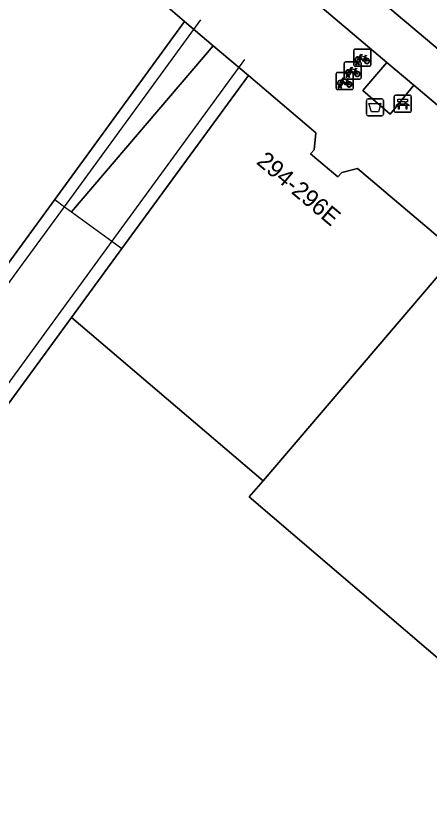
# Model space of a CAD drawing. Extents: x 162344 to 162869, y 381217 to 381818.
# Drawn here: x 162753.52 to 162777.73, y 381543.17 to 381590.29 of the extents above; entities that cross this region are included whole.
import ezdxf

# ---------------------------------------------------------------- set-up
doc = ezdxf.new("R2010")
doc.units = 0
for name, color, linetype in [('IMGEO_Afvalbak', 7, 'Continuous'), ('IMGEO_Bank', 7, 'Continuous'), ('IMGEO_Berm_open', 7, 'Continuous'), ('IMGEO_Fietsenrek', 7, 'Continuous'), ('IMGEO_Fietspad_gesloten', 7, 'Continuous'), ('IMGEO_Groenvoorziening', 7, 'Continuous'), ('IMGEO_Lijnafwatering', 7, 'Continuous'), ('IMGEO_Pand', 7, 'Continuous'), ('IMGEO_Pand_nummerreeks', 7, 'Continuous'), ('IMGEO_Pand_overbouw', 7, 'Continuous'), ('IMGEO_Voetpad_open', 7, 'Continuous')]:
    doc.layers.add(name, color=color, linetype=linetype)

msp = doc.modelspace()

# ---------------------------------------------------------------- linework, layer by layer
at = {"layer": 'IMGEO_Afvalbak'}
for p, q in [((162774.022, 381584.559), (162774.022, 381585.359)), ((162774.022, 381585.359), (162774.022, 381584.559)), ((162774.122, 381585.459), (162774.912, 381585.459)), ((162774.912, 381585.459), (162774.122, 381585.459)), ((162775.012, 381585.359), (162775.012, 381584.559)), ((162775.012, 381584.559), (162775.012, 381585.359)), ((162774.912, 381584.459), (162774.122, 381584.459)), ((162774.122, 381584.459), (162774.912, 381584.459))]:
    msp.add_line(p, q, dxfattribs=at)
msp.add_lwpolyline([(162774.165, 381585.173), (162774.869, 381585.173), (162774.72, 381584.703), (162774.314, 381584.703), (162774.165, 381585.173)], dxfattribs=at)
for centre, start, end in [((162774.122, 381585.359), 90, 180), ((162774.122, 381585.359), 90, 180), ((162774.912, 381585.359), 0, 90), ((162774.912, 381585.359), 360, 90), ((162774.122, 381584.559), 180, 270), ((162774.122, 381584.559), 180, 270), ((162774.912, 381584.559), 270, 0), ((162774.912, 381584.559), 270, 0)]:
    msp.add_arc(centre, 0.1, start, end, dxfattribs=at)
at = {"layer": 'IMGEO_Bank'}
for p, q in [((162775.712, 381585.666), (162776.553, 381585.666)), ((162776.553, 381585.666), (162775.712, 381585.666)), ((162775.637, 381584.741), (162775.637, 381585.582)), ((162775.637, 381585.582), (162775.637, 381584.741)), ((162775.946, 381585.172), (162775.946, 381585.278)), ((162775.99, 381585.278), (162775.99, 381585.172)), ((162776.278, 381585.284), (162775.996, 381585.284)), ((162775.996, 381585.166), (162776.278, 381585.166)), ((162776.284, 381585.172), (162776.284, 381585.278)), ((162776.328, 381585.278), (162776.328, 381585.172)), ((162776.637, 381585.591), (162776.637, 381584.75)), ((162776.637, 381584.75), (162776.637, 381585.591)), ((162776.562, 381584.666), (162775.721, 381584.666)), ((162775.721, 381584.666), (162776.562, 381584.666)), ((162776.334, 381585.064), (162775.941, 381585.064))]:
    msp.add_line(p, q, dxfattribs=at)
for points in [[(162775.884, 381585.064), (162775.742, 381585.064), (162775.854, 381585.166), (162775.94, 381585.166)], [(162775.94, 381585.284), (162775.854, 381585.284), (162775.854, 381585.445), (162776.417, 381585.445), (162776.417, 381585.284), (162776.334, 381585.284)], [(162776.334, 381585.166), (162776.417, 381585.166), (162776.529, 381585.064), (162776.39, 381585.064)], [(162775.934, 381585.057), (162775.934, 381584.85), (162775.891, 381584.85), (162775.891, 381585.057)], [(162776.384, 381585.057), (162776.384, 381584.85), (162776.34, 381584.85), (162776.34, 381585.057)]]:
    msp.add_lwpolyline(points, dxfattribs=at)
for centre, radius, start, end in [((162775.715, 381585.588), 0.0779, 92.4484, 184.2845), ((162775.715, 381585.588), 0.0779, 92.4484, 184.2845), ((162776.559, 381585.588), 0.0779, 2.4484, 94.2845), ((162776.559, 381585.588), 0.0779, 2.4484, 94.2845), ((162775.939, 381585.277), 0.00671, 2.8957, 87.1043), ((162775.939, 381585.173), 0.00671, 272.8957, 357.1043), ((162775.996, 381585.277), 0.00671, 92.8957, 177.1043), ((162775.996, 381585.173), 0.00671, 182.8957, 267.1043), ((162776.278, 381585.277), 0.00671, 2.8957, 87.1043), ((162776.278, 381585.173), 0.00671, 272.8957, 357.1043), ((162776.335, 381585.277), 0.00671, 92.8957, 177.1043), ((162776.335, 381585.173), 0.00671, 182.8957, 267.1043), ((162775.715, 381584.744), 0.0779, 182.4484, 274.2845), ((162775.715, 381584.744), 0.0779, 182.4484, 274.2845), ((162775.884, 381585.057), 0.00671, 2.8957, 87.1043), ((162775.941, 381585.057), 0.00671, 92.8957, 177.1043), ((162776.333, 381585.057), 0.00671, 2.8957, 87.1043), ((162776.39, 381585.057), 0.00671, 92.8957, 177.1043), ((162776.559, 381584.744), 0.0779, 272.4484, 4.2845), ((162776.559, 381584.744), 0.0779, 272.4484, 4.2845)]:
    msp.add_arc(centre, radius, start, end, dxfattribs=at)
at = {"layer": 'IMGEO_Berm_open'}
msp.add_lwpolyline([(162768.998, 381596.139), (162779.07, 381587.644), (162780.066, 381588.786), (162783.276, 381586.084), (162782.289, 381584.929), (162796.513, 381572.933), (162797.434, 381573.995), (162800.73, 381571.194), (162799.811, 381570.151), (162817.483, 381555.246), (162818.312, 381556.207), (162821.494, 381553.502), (162820.68, 381552.549), (162830.443, 381544.315), (162836.448, 381539.154), (162837.376, 381538.357), (162839.907, 381540.707), (162839.091, 381541.586), (162838.728, 381541.25), (162837.356, 381539.976)], dxfattribs=at)
at = {"layer": 'IMGEO_Fietsenrek'}
for p, q in [((162773.276, 381587.443), (162773.276, 381588.284)), ((162773.276, 381588.284), (162773.276, 381587.443)), ((162773.351, 381588.368), (162774.192, 381588.368)), ((162774.192, 381588.368), (162773.351, 381588.368)), ((162774.276, 381588.293), (162774.276, 381587.452)), ((162774.276, 381587.452), (162774.276, 381588.293)), ((162772.71, 381586.686), (162772.71, 381587.527)), ((162772.71, 381587.527), (162772.71, 381586.686)), ((162772.785, 381587.611), (162773.626, 381587.611)), ((162773.626, 381587.611), (162772.785, 381587.611)), ((162773.403, 381587.452), (162773.442, 381587.612)), ((162773.472, 381587.6), (162773.437, 381587.452)), ((162773.514, 381587.624), (162773.513, 381587.628)), ((162773.555, 381587.452), (162773.521, 381587.594)), ((162773.545, 381587.635), (162773.546, 381587.628)), ((162773.553, 381587.598), (162773.588, 381587.452)), ((162773.71, 381587.536), (162773.71, 381586.695)), ((162773.71, 381586.695), (162773.71, 381587.536)), ((162773.963, 381587.917), (162773.999, 381587.822)), ((162774.201, 381587.368), (162773.36, 381587.368)), ((162773.36, 381587.368), (162774.201, 381587.368)), ((162773.397, 381587.16), (162773.433, 381587.065)), ((162773.437, 381587.452), (162773.403, 381587.452)), ((162773.588, 381587.452), (162773.555, 381587.452)), ((162772.24, 381586.072), (162772.24, 381586.913)), ((162772.24, 381586.913), (162772.24, 381586.072)), ((162772.315, 381586.997), (162773.156, 381586.997)), ((162773.156, 381586.997), (162772.315, 381586.997)), ((162773.635, 381586.611), (162772.794, 381586.611)), ((162772.794, 381586.611), (162773.635, 381586.611)), ((162772.837, 381586.695), (162772.876, 381586.855)), ((162772.871, 381586.695), (162772.837, 381586.695)), ((162772.906, 381586.843), (162772.871, 381586.695)), ((162772.927, 381586.546), (162772.963, 381586.451)), ((162772.948, 381586.867), (162772.947, 381586.871)), ((162772.989, 381586.695), (162772.955, 381586.837)), ((162772.979, 381586.878), (162772.98, 381586.871)), ((162772.987, 381586.841), (162773.022, 381586.695)), ((162773.022, 381586.695), (162772.989, 381586.695)), ((162773.24, 381586.922), (162773.24, 381586.081)), ((162773.24, 381586.081), (162773.24, 381586.922)), ((162772.367, 381586.081), (162772.406, 381586.241)), ((162772.401, 381586.081), (162772.367, 381586.081)), ((162772.436, 381586.229), (162772.401, 381586.081)), ((162772.478, 381586.253), (162772.477, 381586.257)), ((162772.519, 381586.081), (162772.485, 381586.223)), ((162772.509, 381586.264), (162772.51, 381586.257)), ((162772.517, 381586.227), (162772.552, 381586.081)), ((162772.552, 381586.081), (162772.519, 381586.081)), ((162773.165, 381585.997), (162772.324, 381585.997)), ((162772.324, 381585.997), (162773.165, 381585.997))]:
    msp.add_line(p, q, dxfattribs=at)
for points in [[(162773.589, 381587.894), (162773.684, 381588.058), (162773.77, 381588.044), (162773.772, 381588.035), (162773.716, 381588.024), (162773.689, 381587.979), (162773.945, 381587.938)], [(162773.945, 381587.938), (162773.97, 381587.987), (162773.964, 381587.991), (162773.941, 381587.995), (162773.929, 381588.002), (162773.928, 381588.005), (162773.93, 381588.01), (162774.025, 381587.995), (162774.027, 381587.985), (162774.017, 381587.972), (162774.005, 381587.966), (162773.991, 381587.972), (162773.963, 381587.917)], [(162773.61, 381587.842), (162773.558, 381587.752), (162773.518, 381587.727), (162773.519, 381587.774), (162773.574, 381587.868)], [(162773.885, 381587.65), (162773.835, 381587.65), (162773.644, 381587.901), (162773.625, 381587.869)], [(162773.932, 381587.913), (162773.675, 381587.954), (162773.658, 381587.925), (162773.825, 381587.705), (162773.932, 381587.913)], [(162773.98, 381587.815), (162773.95, 381587.892), (162773.841, 381587.674), (162773.884, 381587.674)], [(162773.914, 381587.674), (162774.034, 381587.673), (162773.99, 381587.787)], [(162774.01, 381587.794), (162774.065, 381587.649), (162773.915, 381587.649)], [(162773.044, 381587.085), (162772.992, 381586.995), (162772.952, 381586.97), (162772.953, 381587.017), (162773.008, 381587.111)], [(162773.023, 381587.137), (162773.118, 381587.301), (162773.204, 381587.287), (162773.206, 381587.278), (162773.15, 381587.267), (162773.123, 381587.222), (162773.379, 381587.181)], [(162773.319, 381586.893), (162773.269, 381586.893), (162773.078, 381587.144), (162773.059, 381587.112)], [(162773.366, 381587.156), (162773.109, 381587.197), (162773.092, 381587.168), (162773.259, 381586.948), (162773.366, 381587.156)], [(162773.414, 381587.058), (162773.384, 381587.135), (162773.275, 381586.917), (162773.318, 381586.917)], [(162773.348, 381586.917), (162773.468, 381586.916), (162773.424, 381587.03)], [(162773.444, 381587.037), (162773.499, 381586.892), (162773.349, 381586.892)], [(162773.379, 381587.181), (162773.404, 381587.23), (162773.398, 381587.234), (162773.375, 381587.238), (162773.363, 381587.245), (162773.362, 381587.248), (162773.364, 381587.253), (162773.459, 381587.238), (162773.461, 381587.228), (162773.451, 381587.215), (162773.439, 381587.209), (162773.425, 381587.215), (162773.397, 381587.16)], [(162772.553, 381586.523), (162772.648, 381586.687), (162772.734, 381586.673), (162772.736, 381586.664), (162772.68, 381586.653), (162772.653, 381586.608), (162772.909, 381586.567)], [(162772.896, 381586.542), (162772.639, 381586.583), (162772.622, 381586.554), (162772.789, 381586.334), (162772.896, 381586.542)], [(162772.909, 381586.567), (162772.934, 381586.616), (162772.928, 381586.62), (162772.905, 381586.624), (162772.893, 381586.631), (162772.892, 381586.634), (162772.894, 381586.639), (162772.989, 381586.624), (162772.991, 381586.614), (162772.981, 381586.601), (162772.969, 381586.595), (162772.955, 381586.601), (162772.927, 381586.546)], [(162772.574, 381586.471), (162772.522, 381586.381), (162772.482, 381586.356), (162772.483, 381586.403), (162772.538, 381586.497)], [(162772.849, 381586.279), (162772.799, 381586.279), (162772.608, 381586.53), (162772.589, 381586.498)], [(162772.944, 381586.444), (162772.914, 381586.521), (162772.805, 381586.303), (162772.848, 381586.303)], [(162772.878, 381586.303), (162772.998, 381586.302), (162772.954, 381586.416)], [(162772.974, 381586.423), (162773.029, 381586.278), (162772.879, 381586.278)]]:
    msp.add_lwpolyline(points, dxfattribs=at)
for centre, radius, start, end in [((162773.354, 381588.29), 0.0779, 92.4484, 184.2845), ((162773.354, 381588.29), 0.0779, 92.4484, 184.2845), ((162774.198, 381588.29), 0.0779, 2.4484, 94.2845), ((162774.198, 381588.29), 0.0779, 2.4484, 94.2845), ((162772.788, 381587.533), 0.0779, 92.4484, 184.2845), ((162772.788, 381587.533), 0.0779, 92.4484, 184.2845), ((162773.516, 381587.753), 0.159, 62.6766, 242.1369), ((162773.516, 381587.753), 0.129, 63.3192, 238.903), ((162773.496, 381587.624), 0.0499, 12.8025, 158.6934), ((162773.516, 381587.753), 0.159, 253.9967, 271.7867), ((162773.496, 381587.624), 0.0174, 12.8025, 163.4502), ((162773.516, 381587.753), 0.129, 253.415, 269.0204), ((162773.516, 381587.753), 0.129, 283.6043, 43.4302), ((162773.516, 381587.753), 0.159, 283.5766, 46.6042), ((162773.632, 381587.533), 0.0779, 2.4484, 94.2845), ((162773.632, 381587.533), 0.0779, 2.4484, 94.2845), ((162774.043, 381587.669), 0.159, 113.3408, 178.3217), ((162774.043, 381587.669), 0.159, 187.0065, 105.7708), ((162774.043, 381587.669), 0.129, 113.923, 177.9556), ((162774.043, 381587.669), 0.129, 188.6715, 104.5883), ((162772.95, 381586.996), 0.159, 62.6766, 242.1369), ((162772.95, 381586.996), 0.129, 63.3192, 238.903), ((162772.95, 381586.996), 0.129, 283.6043, 43.4302), ((162772.95, 381586.996), 0.159, 283.5766, 46.6042), ((162773.354, 381587.446), 0.0779, 182.4484, 274.2845), ((162773.354, 381587.446), 0.0779, 182.4484, 274.2845), ((162773.477, 381586.912), 0.159, 113.3408, 178.3217), ((162773.477, 381586.912), 0.159, 187.0065, 105.7708), ((162773.477, 381586.912), 0.129, 113.923, 177.9556), ((162773.477, 381586.912), 0.129, 188.6715, 104.5883), ((162774.198, 381587.446), 0.0779, 272.4484, 4.2845), ((162774.198, 381587.446), 0.0779, 272.4484, 4.2845), ((162772.318, 381586.919), 0.0779, 92.4484, 184.2845), ((162772.318, 381586.919), 0.0779, 92.4484, 184.2845), ((162772.788, 381586.689), 0.0779, 182.4484, 274.2845), ((162772.788, 381586.689), 0.0779, 182.4484, 274.2845), ((162772.93, 381586.867), 0.0499, 12.8025, 158.6934), ((162772.95, 381586.996), 0.159, 253.9967, 271.7867), ((162772.93, 381586.867), 0.0174, 12.8025, 163.4502), ((162772.95, 381586.996), 0.129, 253.415, 269.0204), ((162773.162, 381586.919), 0.0779, 2.4484, 94.2845), ((162773.162, 381586.919), 0.0779, 2.4484, 94.2845), ((162773.632, 381586.689), 0.0779, 272.4484, 4.2845), ((162773.632, 381586.689), 0.0779, 272.4484, 4.2845), ((162772.48, 381586.382), 0.159, 62.6766, 242.1369), ((162772.48, 381586.382), 0.129, 63.3192, 238.903), ((162772.46, 381586.253), 0.0499, 12.8025, 158.6934), ((162772.48, 381586.382), 0.159, 253.9967, 271.7867), ((162772.46, 381586.253), 0.0174, 12.8025, 163.4502), ((162772.48, 381586.382), 0.129, 253.415, 269.0204), ((162772.48, 381586.382), 0.129, 283.6043, 43.4302), ((162772.48, 381586.382), 0.159, 283.5766, 46.6042), ((162773.007, 381586.298), 0.159, 113.3408, 178.3217), ((162773.007, 381586.298), 0.159, 187.0065, 105.7708), ((162773.007, 381586.298), 0.129, 113.923, 177.9556), ((162773.007, 381586.298), 0.129, 188.6715, 104.5883), ((162773.162, 381586.075), 0.0779, 272.4484, 4.2845), ((162773.162, 381586.075), 0.0779, 272.4484, 4.2845), ((162772.318, 381586.075), 0.0779, 182.4484, 274.2845), ((162772.318, 381586.075), 0.0779, 182.4484, 274.2845)]:
    msp.add_arc(centre, radius, start, end, dxfattribs=at)
at = {"layer": 'IMGEO_Fietspad_gesloten'}
for points in [[(162684.232, 381664.825), (162688.355, 381661.085), (162692.352, 381657.601), (162694.144, 381656.087), (162695.755, 381654.725), (162704.011, 381647.75), (162705.608, 381646.401), (162718.443, 381635.556), (162720.034, 381634.212), (162732.624, 381623.574), (162734.239, 381622.209), (162743.076, 381614.743), (162746.831, 381611.57), (162748.438, 381610.212), (162761.023, 381599.578), (162762.605, 381598.241), (162775.215, 381587.585), (162776.8, 381586.246), (162789.414, 381575.587), (162791.002, 381574.245), (162797.286, 381568.935), (162800.436, 381566.273), (162829.055, 381542.09), (162840.499, 381532.368)], [(162841.502, 381534.811), (162837.376, 381538.357), (162836.448, 381539.154), (162830.443, 381544.315), (162820.68, 381552.549), (162817.483, 381555.246), (162799.811, 381570.151), (162796.513, 381572.933), (162782.289, 381584.929), (162779.07, 381587.644), (162768.998, 381596.139), (162763.006, 381601.204), (162759.809, 381603.905), (162743.753, 381617.476), (162740.536, 381620.194), (162722.898, 381635.101), (162719.685, 381637.816), (162708.354, 381647.393), (162705.095, 381650.146), (162702.028, 381652.737), (162694.013, 381659.509), (162690.775, 381662.288)]]:
    msp.add_lwpolyline(points, dxfattribs=at)
at = {"layer": 'IMGEO_Groenvoorziening'}
msp.add_lwpolyline([(162775.215, 381587.585), (162773.807, 381585.937), (162775.401, 381584.558), (162776.8, 381586.246)], close=True, dxfattribs=at)
at = {"layer": 'IMGEO_Lijnafwatering'}
for points in [[(162751.351, 381572.313), (162753.583, 381575.367), (162756.347, 381579.148), (162764.331, 381590.073)], [(162766.891, 381587.756), (162759.119, 381577.123), (162753.987, 381570.102)], [(162753.987, 381570.102), (162743.574, 381555.856), (162741.082, 381552.448)]]:
    msp.add_lwpolyline(points, dxfattribs=at)
at = {"layer": 'IMGEO_Pand'}
for points in [[(162763.364, 381589.986), (162759.394, 381593.402), (162758.354, 381593.144), (162758.154, 381592.91), (162756.596, 381594.242), (162756.796, 381594.476), (162756.886, 381595.484), (162750.894, 381600.568), (162739.55, 381587.303), (162753.048, 381575.822), (162755.775, 381579.566)], [(162773.505, 381581.378), (162772.583, 381581.146), (162772.35, 381580.9), (162770.754, 381582.237), (162770.962, 381582.466), (162771.066, 381583.46), (162767.108, 381586.816), (162759.701, 381576.698), (162756.753, 381572.671), (162767.974, 381563.126), (162779.344, 381576.422)], [(162793.475, 381563.984), (162793.314, 381564.125), (162793.209, 381564.218), (162793.318, 381564.342), (162787.421, 381569.54), (162786.794, 381569.196), (162786.735, 381569.128), (162785.183, 381570.467), (162785.248, 381570.543), (162785.499, 381571.198), (162779.344, 381576.422), (162767.974, 381563.126), (162767.164, 381562.178), (162781.551, 381549.885)]]:
    msp.add_lwpolyline(points, close=True, dxfattribs=at)
msp.add_lwpolyline([(162805.218, 381507.501), (162801.252, 381510.74), (162794.525, 381517.894), (162796.153, 381519.447), (162801.088, 381524.07), (162802.29, 381525.485), (162799.612, 381527.76), (162796.986, 381529.991), (162796.917, 381529.909), (162778.227, 381545.954), (162781.551, 381549.885), (162767.164, 381562.178), (162767.974, 381563.126), (162756.753, 381572.671), (162744.14, 381555.44)], dxfattribs=at)
at = {"layer": 'IMGEO_Pand_overbouw'}
for points in [[(162763.364, 381589.986), (162755.775, 381579.566), (162756.347, 381579.148), (162756.755, 381578.85), (162765.054, 381588.555)], [(162767.108, 381586.816), (162765.054, 381588.555), (162756.755, 381578.85), (162759.119, 381577.123), (162759.701, 381576.698)]]:
    msp.add_lwpolyline(points, close=True, dxfattribs=at)
at = {"layer": 'IMGEO_Voetpad_open'}
for points in [[(162789.414, 381575.587), (162776.8, 381586.246), (162775.401, 381584.558), (162773.807, 381585.937), (162775.215, 381587.585), (162762.605, 381598.241)], [(162759.394, 381593.402), (162763.364, 381589.986), (162765.054, 381588.555), (162767.108, 381586.816), (162771.066, 381583.46), (162770.962, 381582.466), (162770.754, 381582.237), (162772.35, 381580.9), (162772.583, 381581.146), (162773.505, 381581.378), (162779.344, 381576.422)]]:
    msp.add_lwpolyline(points, dxfattribs=at)
msp.add_lwpolyline([(162756.753, 381572.671), (162759.701, 381576.698), (162767.108, 381586.816), (162765.054, 381588.555), (162763.364, 381589.986), (162755.775, 381579.566), (162753.048, 381575.822), (162741.388, 381559.814), (162740.263, 381558.291), (162738.13, 381555.403), (162737.448, 381555.894), (162731.819, 381548.213), (162736.543, 381543.625), (162742.712, 381552.068), (162742.025, 381552.551), (162744.14, 381555.44)], close=True, dxfattribs=at)

# ---------------------------------------------------------------- texts
at = {"layer": 'IMGEO_Pand_nummerreeks'}
msp.add_text('294-296E', height=1, rotation=319.8471, dxfattribs=at).set_placement((162767.527, 381581.697))

doc.saveas('drawing.dxf')
